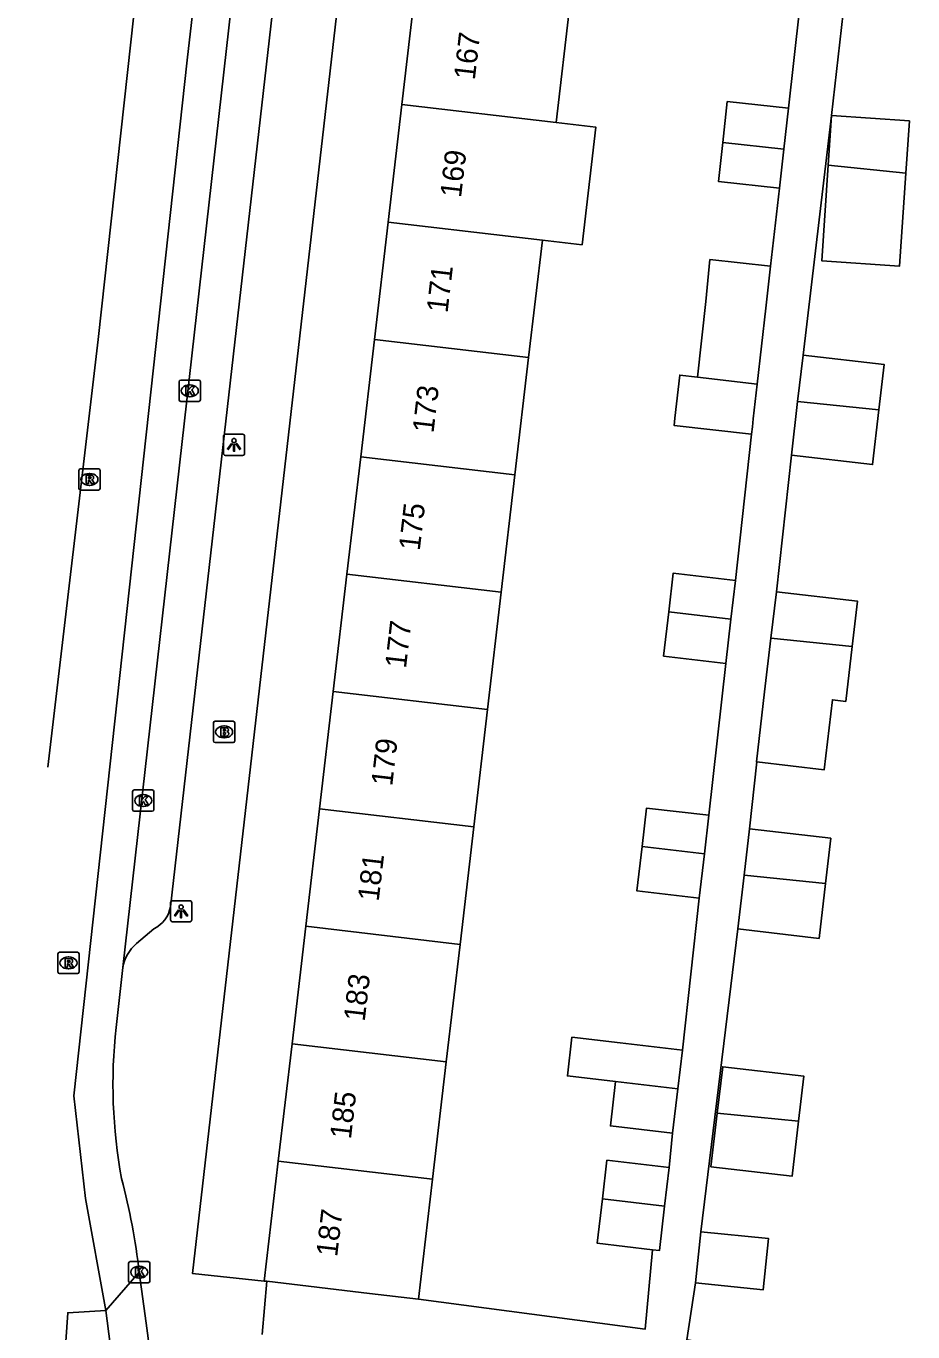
# Model space of a CAD drawing. Extents: x 162250 to 162654, y 380744 to 381605.
# Drawn here: x 162257.2 to 162299, y 380805.9 to 380867.5 of the extents above; entities that cross this region are included whole.
import ezdxf

# ---------------------------------------------------------------- set-up
doc = ezdxf.new("R2010")
doc.units = 0
for name, color, linetype in [('IMGEO_Brandkraan', 7, 'Continuous'), ('IMGEO_Fietspad_gesloten', 7, 'Continuous'), ('IMGEO_Kolk', 7, 'Continuous'), ('IMGEO_Lichtpunt', 7, 'Continuous'), ('IMGEO_OVBaan_gesloten', 7, 'Continuous'), ('IMGEO_Pand', 7, 'Continuous'), ('IMGEO_Pand_nummerreeks', 7, 'Continuous'), ('IMGEO_Rijbaan_lokaal_gesloten', 7, 'Continuous'), ('IMGEO_Rioolput', 7, 'Continuous'), ('IMGEO_Voetpad_open', 7, 'Continuous')]:
    doc.layers.add(name, color=color, linetype=linetype)

msp = doc.modelspace()

# ---------------------------------------------------------------- linework, layer by layer
at = {"layer": 'IMGEO_Brandkraan'}
for p, q in [((162265.987, 380833.797), (162265.987, 380834.649)), ((162266.062, 380834.723), (162266.914, 380834.723)), ((162266.475, 380834.503), (162266.5, 380834.503)), ((162266.988, 380834.649), (162266.988, 380833.797)), ((162266.498, 380833.943), (162266.473, 380833.943)), ((162266.914, 380833.723), (162266.062, 380833.723))]:
    msp.add_line(p, q, dxfattribs=at)
for points in [[(162265.987, 380833.797), (162265.987, 380834.649)], [(162266.062, 380834.723), (162266.914, 380834.723)], [(162266.335, 380834.423), (162266.335, 380834.023), (162266.548, 380834.023)], [(162266.566, 380834.423), (162266.335, 380834.423)], [(162266.988, 380834.649), (162266.988, 380833.797)], [(162266.514, 380834.342), (162266.46, 380834.342), (162266.46, 380834.266)], [(162266.46, 380834.266), (162266.513, 380834.266)], [(162266.522, 380834.19), (162266.46, 380834.19), (162266.46, 380834.109)], [(162266.46, 380834.109), (162266.522, 380834.109)], [(162266.914, 380833.723), (162266.062, 380833.723)]]:
    msp.add_lwpolyline(points, dxfattribs=at)
for centre, radius, start, end in [((162266.064, 380834.647), 0.0765, 91.55205, 178.44795), ((162266.064, 380834.647), 0.0765, 91.55205, 178.44795), ((162266.57, 380834.278), 0.145, 59.4692, 91.53667), ((162266.595, 380834.325), 0.0922, 285.51372, 58.15012), ((162266.912, 380834.647), 0.0765, 1.55205, 88.44795), ((162266.912, 380834.647), 0.0765, 1.55205, 88.44795), ((162266.064, 380833.799), 0.0765, 181.55205, 268.44795), ((162266.064, 380833.799), 0.0765, 181.55205, 268.44795), ((162266.515, 380834.304), 0.0379, 267.82845, 90.93552), ((162266.523, 380834.149), 0.0404, 269.87594, 90.50774), ((162266.554, 380834.274), 0.251, 268.66757, 293.53466), ((162266.6, 380834.133), 0.105, 301.31148, 78.98903), ((162266.912, 380833.799), 0.0765, 271.55205, 358.44795), ((162266.912, 380833.799), 0.0765, 271.55205, 358.44795)]:
    msp.add_arc(centre, radius, start, end, dxfattribs=at)
for centre, major_axis, ratio, start_param, end_param in [((162266.474, 380834.223), (-0.387, 0.002), 0.722429, 4.712389, 7.853982), ((162266.499, 380834.223), (-0.39, 0.002), 0.717154, 1.570796, 4.712389)]:
    msp.add_ellipse(centre, major_axis=major_axis, ratio=ratio, start_param=start_param, end_param=end_param, dxfattribs=at)
at = {"layer": 'IMGEO_Fietspad_gesloten'}
msp.add_lwpolyline([(162262.487, 380808.761), (162262.809, 380806.363), (162263.412, 380801.856), (162263.654, 380800.054)], dxfattribs=at)
at = {"layer": 'IMGEO_Kolk'}
for p, q in [((162264.369, 380849.874), (162264.369, 380850.726)), ((162264.444, 380850.8), (162265.296, 380850.8)), ((162264.857, 380850.58), (162264.882, 380850.58)), ((162265.37, 380850.726), (162265.37, 380849.874)), ((162265.296, 380849.8), (162264.444, 380849.8)), ((162264.88, 380850.02), (162264.855, 380850.02)), ((162262.175, 380830.561), (162262.175, 380831.413)), ((162262.25, 380831.487), (162263.102, 380831.487)), ((162263.176, 380831.413), (162263.176, 380830.561)), ((162262.686, 380830.707), (162262.661, 380830.707)), ((162262.663, 380831.267), (162262.688, 380831.267)), ((162263.102, 380830.487), (162262.25, 380830.487)), ((162261.986, 380808.335), (162261.986, 380809.187)), ((162262.061, 380809.261), (162262.913, 380809.261)), ((162262.987, 380809.187), (162262.987, 380808.335)), ((162262.474, 380809.041), (162262.499, 380809.041)), ((162262.913, 380808.261), (162262.061, 380808.261)), ((162262.497, 380808.481), (162262.472, 380808.481))]:
    msp.add_line(p, q, dxfattribs=at)
for points in [[(162264.369, 380849.874), (162264.369, 380850.726)], [(162264.444, 380850.8), (162265.296, 380850.8)], [(162264.69, 380850.5), (162264.813, 380850.5), (162264.813, 380850.349), (162264.943, 380850.5), (162265.107, 380850.5), (162264.961, 380850.349), (162265.114, 380850.1), (162264.962, 380850.1), (162264.877, 380850.264), (162264.813, 380850.197), (162264.813, 380850.1), (162264.69, 380850.1), (162264.69, 380850.5)], [(162265.37, 380850.726), (162265.37, 380849.874)], [(162265.296, 380849.8), (162264.444, 380849.8)], [(162262.175, 380830.561), (162262.175, 380831.413)], [(162262.25, 380831.487), (162263.102, 380831.487)], [(162263.176, 380831.413), (162263.176, 380830.561)], [(162262.496, 380831.187), (162262.619, 380831.187), (162262.619, 380831.036), (162262.749, 380831.187), (162262.913, 380831.187), (162262.767, 380831.036), (162262.92, 380830.787), (162262.768, 380830.787), (162262.683, 380830.951), (162262.619, 380830.884), (162262.619, 380830.787), (162262.496, 380830.787), (162262.496, 380831.187)], [(162263.102, 380830.487), (162262.25, 380830.487)], [(162261.986, 380808.335), (162261.986, 380809.187)], [(162262.061, 380809.261), (162262.913, 380809.261)], [(162262.987, 380809.187), (162262.987, 380808.335)], [(162262.307, 380808.961), (162262.43, 380808.961), (162262.43, 380808.81), (162262.56, 380808.961), (162262.724, 380808.961), (162262.578, 380808.81), (162262.731, 380808.561), (162262.579, 380808.561), (162262.494, 380808.725), (162262.43, 380808.658), (162262.43, 380808.561), (162262.307, 380808.561), (162262.307, 380808.961)], [(162262.913, 380808.261), (162262.061, 380808.261)]]:
    msp.add_lwpolyline(points, dxfattribs=at)
for centre, start, end in [((162264.446, 380850.724), 91.55205, 178.44795), ((162264.446, 380850.724), 91.55205, 178.44795), ((162265.294, 380850.724), 1.55205, 88.44795), ((162265.294, 380850.724), 1.55205, 88.44795), ((162264.446, 380849.876), 181.55205, 268.44795), ((162264.446, 380849.876), 181.55205, 268.44795), ((162265.294, 380849.876), 271.55205, 358.44795), ((162265.294, 380849.876), 271.55205, 358.44795), ((162262.252, 380831.411), 91.55205, 178.44795), ((162262.252, 380831.411), 91.55205, 178.44795), ((162263.1, 380831.411), 1.55205, 88.44795), ((162263.1, 380831.411), 1.55205, 88.44795), ((162262.252, 380830.563), 181.55205, 268.44795), ((162262.252, 380830.563), 181.55205, 268.44795), ((162263.1, 380830.563), 271.55205, 358.44795), ((162263.1, 380830.563), 271.55205, 358.44795), ((162262.063, 380809.185), 91.55205, 178.44795), ((162262.063, 380809.185), 91.55205, 178.44795), ((162262.911, 380809.185), 1.55205, 88.44795), ((162262.911, 380809.185), 1.55205, 88.44795), ((162262.063, 380808.337), 181.55205, 268.44795), ((162262.063, 380808.337), 181.55205, 268.44795), ((162262.911, 380808.337), 271.55205, 358.44795), ((162262.911, 380808.337), 271.55205, 358.44795)]:
    msp.add_arc(centre, 0.0765, start, end, dxfattribs=at)
for centre, major_axis, ratio, start_param, end_param in [((162264.856, 380850.3), (-0.387, 0.002), 0.722429, 4.712389, 7.853982), ((162264.881, 380850.3), (-0.39, 0.002), 0.717154, 1.570796, 4.712389), ((162262.662, 380830.987), (-0.387, 0.002), 0.722429, 4.712389, 7.853982), ((162262.687, 380830.987), (-0.39, 0.002), 0.717154, 1.570796, 4.712389), ((162262.473, 380808.761), (-0.387, 0.002), 0.722429, 4.712389, 7.853982), ((162262.498, 380808.761), (-0.39, 0.002), 0.717154, 1.570796, 4.712389)]:
    msp.add_ellipse(centre, major_axis=major_axis, ratio=ratio, start_param=start_param, end_param=end_param, dxfattribs=at)
at = {"layer": 'IMGEO_Lichtpunt'}
for p, q in [((162266.456, 380848.157), (162266.456, 380847.35)), ((162266.456, 380848.157), (162266.456, 380847.35)), ((162267.358, 380848.252), (162266.55, 380848.252)), ((162267.358, 380848.252), (162266.55, 380848.252)), ((162267.452, 380847.35), (162267.452, 380848.157)), ((162267.452, 380847.35), (162267.452, 380848.157)), ((162266.55, 380847.256), (162267.358, 380847.256)), ((162266.55, 380847.256), (162267.358, 380847.256)), ((162263.962, 380826.172), (162263.962, 380825.365)), ((162263.962, 380826.172), (162263.962, 380825.365)), ((162264.864, 380826.267), (162264.056, 380826.267)), ((162264.864, 380826.267), (162264.056, 380826.267)), ((162264.958, 380825.365), (162264.958, 380826.172)), ((162264.958, 380825.365), (162264.958, 380826.172)), ((162264.056, 380825.271), (162264.864, 380825.271)), ((162264.056, 380825.271), (162264.864, 380825.271))]:
    msp.add_line(p, q, dxfattribs=at)
for points in [[(162266.83, 380847.821), (162266.869, 380847.793), (162266.681, 380847.531), (162266.643, 380847.558), (162266.83, 380847.821)], [(162266.932, 380847.773), (162266.979, 380847.773), (162266.979, 380847.451), (162266.932, 380847.451), (162266.932, 380847.773)], [(162267.042, 380847.793), (162267.08, 380847.82), (162267.267, 380847.558), (162267.228, 380847.53), (162267.042, 380847.793)], [(162264.336, 380825.836), (162264.375, 380825.808), (162264.187, 380825.546), (162264.149, 380825.573), (162264.336, 380825.836)], [(162264.438, 380825.788), (162264.485, 380825.788), (162264.485, 380825.466), (162264.438, 380825.466), (162264.438, 380825.788)], [(162264.548, 380825.808), (162264.586, 380825.835), (162264.773, 380825.573), (162264.734, 380825.545), (162264.548, 380825.808)]]:
    msp.add_lwpolyline(points, dxfattribs=at)
for centre in [(162266.955, 380847.955), (162264.461, 380825.97)]:
    msp.add_circle(centre, 0.0994, dxfattribs=at)
for centre, start, end in [((162266.55, 380848.157), 90, 180), ((162266.55, 380848.157), 90, 180), ((162267.358, 380848.157), 0, 90), ((162267.358, 380848.157), 0, 90), ((162266.55, 380847.35), 180, 270), ((162266.55, 380847.35), 180, 270), ((162267.358, 380847.35), 270, 0), ((162267.358, 380847.35), 270, 360), ((162264.056, 380826.172), 90, 180), ((162264.056, 380826.172), 90, 180), ((162264.864, 380826.172), 0, 90), ((162264.864, 380826.172), 0, 90), ((162264.056, 380825.365), 180, 270), ((162264.056, 380825.365), 180, 270), ((162264.864, 380825.365), 270, 0), ((162264.864, 380825.365), 270, 360)]:
    msp.add_arc(centre, 0.0946, start, end, dxfattribs=at)
at = {"layer": 'IMGEO_OVBaan_gesloten'}
for points in [[(162257.154, 380780.607), (162257.633, 380784.935), (162258.149, 380794.31), (162258.723, 380801.22), (162259.12, 380806.851), (162260.905, 380806.961)], [(162260.905, 380806.961), (162261.596, 380801.583)]]:
    msp.add_lwpolyline(points, dxfattribs=at)
at = {"layer": 'IMGEO_Pand'}
for points in [[(162275.515, 380869.318), (162274.867, 380863.786)], [(162282.784, 380868.469), (162282.137, 380862.937)], [(162274.867, 380863.786), (162274.22, 380858.254)], [(162274.867, 380863.786), (162282.137, 380862.937)], [(162289.994, 380861.997), (162290.207, 380863.931), (162293.085, 380863.613)], [(162293.085, 380863.613), (162292.867, 380861.68)], [(162282.137, 380862.937), (162284.009, 380862.718), (162283.362, 380857.185), (162281.49, 380857.404)], [(162294.965, 380860.931), (162295.125, 380863.27)], [(162295.125, 380863.27), (162298.793, 380863.019), (162298.624, 380860.554)], [(162292.659, 380859.845), (162289.792, 380860.161), (162289.994, 380861.997)], [(162292.867, 380861.68), (162289.994, 380861.997)], [(162292.867, 380861.68), (162292.659, 380859.845)], [(162298.624, 380860.554), (162298.324, 380856.175), (162294.657, 380856.426), (162294.965, 380860.931)], [(162294.965, 380860.931), (162298.624, 380860.554)], [(162274.22, 380858.254), (162273.573, 380852.722)], [(162274.22, 380858.254), (162280.147, 380857.561), (162281.49, 380857.404)], [(162281.49, 380857.404), (162280.842, 380851.872)], [(162292.244, 380856.167), (162289.387, 380856.481), (162289.197, 380854.51), (162288.794, 380850.942)], [(162292.244, 380856.167), (162292.02, 380854.19), (162291.616, 380850.613)], [(162273.573, 380852.722), (162272.926, 380847.19)], [(162280.842, 380851.872), (162273.573, 380852.722)], [(162280.842, 380851.872), (162280.195, 380846.34)], [(162293.522, 380849.794), (162293.778, 380851.983)], [(162293.778, 380851.983), (162297.604, 380851.536), (162297.354, 380849.399)], [(162291.349, 380848.255), (162287.699, 380848.667), (162287.738, 380849.006), (162287.967, 380851.038), (162288.794, 380850.942)], [(162288.794, 380850.942), (162291.616, 380850.613)], [(162291.616, 380850.613), (162291.431, 380848.982), (162291.388, 380848.595), (162291.349, 380848.255)], [(162293.226, 380847.267), (162293.522, 380849.794)], [(162293.522, 380849.794), (162297.354, 380849.399)], [(162297.354, 380849.399), (162297.052, 380846.82), (162293.226, 380847.267)], [(162272.926, 380847.19), (162272.279, 380841.658)], [(162272.926, 380847.19), (162280.195, 380846.34)], [(162280.195, 380846.34), (162279.548, 380840.808)], [(162272.279, 380841.658), (162271.631, 380836.125)], [(162279.548, 380840.808), (162272.279, 380841.658)], [(162287.443, 380839.886), (162287.656, 380841.708), (162290.589, 380841.365)], [(162290.589, 380841.365), (162290.376, 380839.543)], [(162279.548, 380840.808), (162278.901, 380835.275)], [(162292.262, 380838.638), (162292.518, 380840.827)], [(162292.518, 380840.827), (162296.344, 380840.38), (162296.094, 380838.244)], [(162290.131, 380837.454), (162287.199, 380837.797), (162287.443, 380839.886)], [(162287.443, 380839.886), (162290.376, 380839.543)], [(162290.376, 380839.543), (162290.131, 380837.454)], [(162291.602, 380832.81), (162291.581, 380832.813), (162291.966, 380836.111), (162292.262, 380838.638)], [(162296.094, 380838.244), (162295.792, 380835.664), (162295.159, 380835.738), (162294.774, 380832.44), (162291.602, 380832.81)], [(162296.094, 380838.244), (162292.262, 380838.638)], [(162271.631, 380836.125), (162270.984, 380830.594)], [(162278.901, 380835.275), (162271.631, 380836.125)], [(162278.901, 380835.275), (162278.254, 380829.744)], [(162270.984, 380830.594), (162270.337, 380825.062)], [(162270.984, 380830.594), (162278.254, 380829.744)], [(162286.191, 380828.816), (162286.404, 380830.637), (162289.337, 380830.294)], [(162289.337, 380830.294), (162289.124, 380828.472)], [(162278.254, 380829.744), (162277.607, 380824.212)], [(162290.999, 380827.471), (162291.255, 380829.657)], [(162291.255, 380829.657), (162295.081, 380829.21), (162294.833, 380827.087)], [(162288.879, 380826.383), (162285.947, 380826.726), (162286.191, 380828.816)], [(162289.124, 380828.472), (162286.191, 380828.816)], [(162289.124, 380828.472), (162288.879, 380826.383)], [(162290.703, 380824.941), (162290.999, 380827.471)], [(162294.833, 380827.087), (162294.529, 380824.494), (162290.703, 380824.941)], [(162290.999, 380827.471), (162294.833, 380827.087)], [(162270.337, 380825.062), (162269.69, 380819.53)], [(162270.337, 380825.062), (162277.607, 380824.212)], [(162277.607, 380824.212), (162276.96, 380818.68)], [(162284.941, 380817.747), (162282.666, 380818.013), (162282.879, 380819.835), (162285.154, 380819.569), (162288.087, 380819.226)], [(162269.69, 380819.53), (162269.042, 380813.997)], [(162276.96, 380818.68), (162269.69, 380819.53)], [(162288.087, 380819.226), (162287.874, 380817.404)], [(162276.96, 380818.68), (162276.312, 380813.147)], [(162289.733, 380816.26), (162289.989, 380818.446), (162293.815, 380817.999), (162293.567, 380815.876)], [(162287.629, 380815.315), (162284.697, 380815.658), (162284.941, 380817.747)], [(162284.941, 380817.747), (162287.874, 380817.404)], [(162287.874, 380817.404), (162287.629, 380815.315)], [(162293.567, 380815.876), (162293.263, 380813.283), (162289.437, 380813.73), (162289.733, 380816.26)], [(162293.567, 380815.876), (162289.733, 380816.26)], [(162269.042, 380813.997), (162268.381, 380808.343)], [(162269.042, 380813.997), (162276.312, 380813.147)], [(162284.317, 380812.212), (162284.53, 380814.034), (162287.463, 380813.691)], [(162287.463, 380813.691), (162287.25, 380811.869)], [(162276.312, 380813.147), (162275.651, 380807.493)], [(162286.684, 380809.818), (162284.073, 380810.123), (162284.317, 380812.212)], [(162287.25, 380811.869), (162284.317, 380812.212)], [(162287.25, 380811.869), (162287.005, 380809.78), (162286.684, 380809.818)], [(162288.954, 380810.669), (162292.141, 380810.349), (162291.899, 380807.936), (162288.712, 380808.256)], [(162288.712, 380808.256), (162288.954, 380810.669)], [(162268.495, 380808.33), (162268.381, 380808.343)], [(162275.651, 380807.493), (162273.348, 380807.762), (162268.495, 380808.33)]]:
    msp.add_lwpolyline(points, dxfattribs=at)
at = {"layer": 'IMGEO_Rijbaan_lokaal_gesloten'}
for points in [[(162260.905, 380806.961), (162259.96, 380812.232), (162259.402, 380817.069), (162264.75, 380865.883), (162268.297, 380896.697), (162270.009, 380896.53)], [(162261.715, 380823.119), (162268.906, 380886.915)], [(162258.173, 380832.558), (162260.545, 380852.722), (162262.388, 380869.467)], [(162261.715, 380823.119), (162261.397, 380820.291)], [(162260.905, 380806.961), (162262.487, 380808.761)]]:
    msp.add_lwpolyline(points, dxfattribs=at)
for centre, radius, start, end in [((162285.534, 380817.604), 24.286, 173.64852, 190.51808), ((162229.893, 380804.902), 32.822, 6.75144, 14.5914)]:
    msp.add_arc(centre, radius, start, end, dxfattribs=at)
at = {"layer": 'IMGEO_Rioolput'}
for p, q in [((162259.64, 380845.697), (162259.64, 380846.549)), ((162259.715, 380846.623), (162260.567, 380846.623)), ((162260.128, 380846.403), (162260.153, 380846.403)), ((162260.641, 380846.549), (162260.641, 380845.697)), ((162260.567, 380845.623), (162259.715, 380845.623)), ((162260.151, 380845.843), (162260.126, 380845.843)), ((162258.651, 380822.911), (162258.651, 380823.763)), ((162258.726, 380823.837), (162259.578, 380823.837)), ((162259.139, 380823.617), (162259.164, 380823.617)), ((162259.652, 380823.763), (162259.652, 380822.911)), ((162259.578, 380822.837), (162258.726, 380822.837)), ((162259.162, 380823.057), (162259.137, 380823.057))]:
    msp.add_line(p, q, dxfattribs=at)
for points in [[(162259.64, 380845.697), (162259.64, 380846.549)], [(162259.715, 380846.623), (162260.567, 380846.623)], [(162260.229, 380846.321), (162259.977, 380846.323), (162259.977, 380845.923)], [(162260.155, 380846.242), (162260.101, 380846.242), (162260.101, 380846.161)], [(162260.101, 380846.161), (162260.153, 380846.161)], [(162260.641, 380846.549), (162260.641, 380845.697)], [(162260.567, 380845.623), (162259.715, 380845.623)], [(162259.977, 380845.923), (162260.101, 380845.923), (162260.101, 380846.085), (162260.112, 380846.085)], [(162260.159, 380846.056), (162260.23, 380845.923), (162260.37, 380845.923), (162260.305, 380846.049)], [(162258.651, 380822.911), (162258.651, 380823.763)], [(162258.726, 380823.837), (162259.578, 380823.837)], [(162259.24, 380823.535), (162258.988, 380823.537), (162258.988, 380823.137)], [(162259.166, 380823.456), (162259.112, 380823.456), (162259.112, 380823.375)], [(162259.112, 380823.375), (162259.164, 380823.375)], [(162259.652, 380823.763), (162259.652, 380822.911)], [(162259.578, 380822.837), (162258.726, 380822.837)], [(162258.988, 380823.137), (162259.112, 380823.137), (162259.112, 380823.299), (162259.123, 380823.299)], [(162259.17, 380823.27), (162259.241, 380823.137), (162259.381, 380823.137), (162259.316, 380823.263)]]:
    msp.add_lwpolyline(points, dxfattribs=at)
for centre, radius, start, end in [((162259.717, 380846.547), 0.0765, 91.55205, 178.44795), ((162259.717, 380846.547), 0.0765, 91.55205, 178.44795), ((162260.137, 380846.35), 0.19, 274.7715, 282.96867), ((162260.161, 380846.146), 0.0964, 77.00612, 93.18647), ((162260.175, 380846.203), 0.0378, 276.66336, 79.67722), ((162260.228, 380846.211), 0.109, 350.36119, 89.41601), ((162260.226, 380846.211), 0.112, 277.58423, 350.98172), ((162260.21, 380845.996), 0.108, 29.51342, 73.79051), ((162260.565, 380846.547), 0.0765, 1.55205, 88.44795), ((162260.565, 380846.547), 0.0765, 1.55205, 88.44795), ((162259.717, 380845.699), 0.0765, 181.55205, 268.44795), ((162259.717, 380845.699), 0.0765, 181.55205, 268.44795), ((162260.111, 380846.032), 0.0533, 26.02933, 88.69889), ((162260.565, 380845.699), 0.0765, 271.55205, 358.44795), ((162260.565, 380845.699), 0.0765, 271.55205, 358.44795), ((162258.728, 380823.761), 0.0765, 91.55205, 178.44795), ((162258.728, 380823.761), 0.0765, 91.55205, 178.44795), ((162259.148, 380823.564), 0.19, 274.7715, 282.96867), ((162259.172, 380823.36), 0.0964, 77.00612, 93.18647), ((162259.186, 380823.417), 0.0378, 276.66336, 79.67722), ((162259.239, 380823.425), 0.109, 350.36119, 89.41601), ((162259.237, 380823.425), 0.112, 277.58423, 350.98172), ((162259.576, 380823.761), 0.0765, 1.55205, 88.44795), ((162259.576, 380823.761), 0.0765, 1.55205, 88.44795), ((162258.728, 380822.913), 0.0765, 181.55205, 268.44795), ((162258.728, 380822.913), 0.0765, 181.55205, 268.44795), ((162259.122, 380823.246), 0.0533, 26.02933, 88.69889), ((162259.221, 380823.21), 0.108, 29.51342, 73.79051), ((162259.576, 380822.913), 0.0765, 271.55205, 358.44795), ((162259.576, 380822.913), 0.0765, 271.55205, 358.44795)]:
    msp.add_arc(centre, radius, start, end, dxfattribs=at)
for centre, major_axis, ratio, start_param, end_param in [((162260.127, 380846.123), (-0.387, 0.002), 0.722429, 4.712389, 7.853982), ((162260.152, 380846.123), (-0.39, 0.002), 0.717154, 1.570796, 4.712389), ((162259.138, 380823.337), (-0.387, 0.002), 0.722429, 4.712389, 7.853982), ((162259.163, 380823.337), (-0.39, 0.002), 0.717154, 1.570796, 4.712389)]:
    msp.add_ellipse(centre, major_axis=major_axis, ratio=ratio, start_param=start_param, end_param=end_param, dxfattribs=at)
at = {"layer": 'IMGEO_Voetpad_open'}
for points in [[(162268.381, 380808.343), (162265.001, 380808.699), (162275.776, 380902.864)], [(162270.453, 380882.943), (162263.962, 380825.98)], [(162293.882, 380870.66), (162293.085, 380863.613)], [(162295.825, 380869.507), (162295.125, 380863.27)], [(162295.125, 380863.27), (162293.778, 380851.983)], [(162292.659, 380859.845), (162292.244, 380856.167)], [(162291.349, 380848.255), (162290.589, 380841.365)], [(162293.226, 380847.267), (162292.518, 380840.827)], [(162290.131, 380837.454), (162289.337, 380830.294)], [(162291.602, 380832.81), (162291.255, 380829.657)], [(162288.879, 380826.383), (162288.087, 380819.226)], [(162263.169, 380824.941), (162262.353, 380824.247)], [(162290.703, 380824.941), (162288.954, 380810.669)], [(162287.629, 380815.315), (162287.463, 380813.691)], [(162286.684, 380809.818), (162286.338, 380806.077), (162275.651, 380807.493)], [(162268.495, 380808.33), (162268.287, 380805.818)], [(162288.712, 380808.256), (162288.303, 380805.578), (162300.384, 380803.733)]]:
    msp.add_lwpolyline(points, dxfattribs=at)
for centre, radius, start, end in [((162262.515, 380826.263), 1.475, 296.34408, 348.95172), ((162263.591, 380822.802), 1.903, 130.5953, 170.41945)]:
    msp.add_arc(centre, radius, start, end, dxfattribs=at)

# ---------------------------------------------------------------- texts
at = {"layer": 'IMGEO_Pand_nummerreeks'}
for s, rotation, p in [('167', 83.32722, (162278.303, 380864.92)), ('169', 83.32525, (162277.654, 380859.374)), ('171', 83.32525, (162277.018, 380853.942)), ('173', 83.32722, (162276.356, 380848.281)), ('175', 83.32722, (162275.707, 380842.735)), ('177', 83.32722, (162275.058, 380837.188)), ('179', 83.32722, (162274.409, 380831.642)), ('181', 83.32722, (162273.773, 380826.209)), ('183', 83.32722, (162273.112, 380820.549)), ('185', 83.32722, (162272.463, 380815.003)), ('187', 83.32722, (162271.814, 380809.456))]:
    msp.add_text(s, height=1, rotation=rotation, dxfattribs=at).set_placement(p)

doc.saveas('drawing.dxf')
